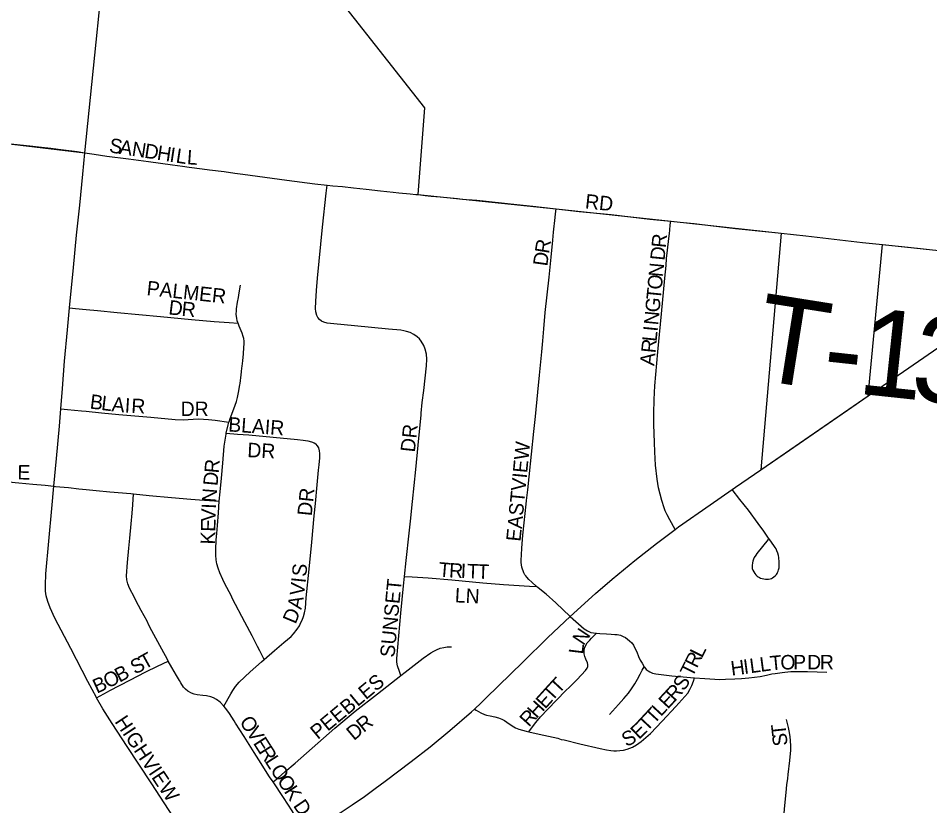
# Model space of a CAD drawing. Extents: x 1410790 to 1770854, y 448063 to 770588.
# Drawn here: x 1542563 to 1545713, y 671825 to 674545 of the extents above; entities that cross this region are included whole.
import ezdxf

# ---------------------------------------------------------------- set-up
doc = ezdxf.new("R2010")
doc.units = 0
for name, color, linetype in [('GM_X_City_Street', 7, 'Continuous'), ('GM_X_City_Street_Text', 7, 'Continuous'), ('GM_X_Corporation', 7, 'Continuous'), ('GM_X_State_Route', 7, 'Continuous'), ('GM_X_Township_Road', 7, 'Continuous'), ('GM_X_Township_Road_Text', 7, 'Continuous')]:
    doc.layers.add(name, color=color, linetype=linetype)

msp = doc.modelspace()

# ---------------------------------------------------------------- linework, layer by layer
at = {"layer": 'GM_X_City_Street'}
for points in [[(1542424.3, 674124.4), (1542526.2, 674112.9), (1542602.7, 674104.6), (1542643.8, 674100), (1542675.1, 674096.4), (1542709.6, 674092.3), (1542766, 674084.5), (1542793.5, 674080.4)], [(1542740.2, 673545), (1542753.7, 673684.4), (1542764.7, 673795.4), (1542775.9, 673899.7), (1542785.7, 674006.9), (1542793.5, 674080.4)], [(1542793.5, 674080.4), (1542825.6, 674075.9), (1542869.2, 674069.1), (1542943.6, 674059.4), (1543012.7, 674050.4), (1543096.5, 674038.9), (1543130.2, 674034.3), (1543153.3, 674031), (1543198.1, 674025.3), (1543224.4, 674022), (1543275, 674015.4), (1543311.2, 674010.5), (1543338.5, 674006.5), (1543490.7, 673986), (1543588.1, 673973.6), (1543630.3, 673968.9)], [(1543897.8, 672616.9), (1543903.9, 672672.7), (1543913.9, 672766.3), (1543918, 672808.3), (1543925, 672876.1), (1543936.3, 672986.2), (1543945.1, 673070.7), (1543955.4, 673175), (1543955.6, 673181.6), (1543959.1, 673217.6), (1543963.9, 673259.7), (1543973.3, 673344.7), (1543974.5, 673368.1), (1543973.1, 673385.1), (1543969.2, 673401.8), (1543964.1, 673414.6), (1543955.7, 673429.6), (1543949.2, 673437.9), (1543941.6, 673445.1), (1543930.2, 673453.1), (1543917.7, 673459.2), (1543904.7, 673463.4), (1543895.2, 673465.5), (1543884.8, 673467.3), (1543842.1, 673471.5), (1543724.8, 673482.5), (1543652.9, 673489.2), (1543630.6, 673492.2), (1543618.8, 673495.5), (1543610.7, 673499.3), (1543603.7, 673504.5), (1543598.3, 673511.1), (1543594.4, 673518.9), (1543591.5, 673530.6), (1543590.5, 673543.1), (1543590.8, 673567.2), (1543593, 673604.9), (1543597.3, 673647.1), (1543614, 673823.4), (1543627.1, 673940.6), (1543630.3, 673968.9)], [(1543630.3, 673968.9), (1543649.7, 673966.8), (1543683.2, 673963.5), (1543721, 673959.3), (1543765.1, 673954.6), (1543815.2, 673949.2), (1543858.8, 673944.4), (1543878.1, 673942.3), (1543917.1, 673938.4), (1543936.5, 673936.9), (1543944.3, 673936), (1543969.3, 673933), (1543990, 673931.1), (1544021.2, 673927.9), (1544045.1, 673925.8), (1544081.2, 673922.1), (1544098.5, 673920.4), (1544111.7, 673919.2), (1544131.9, 673918), (1544147.4, 673916.5), (1544169.3, 673914.5), (1544253.2, 673905.4), (1544341.1, 673895.6), (1544421.8, 673886.8)], [(1544354, 672582.4), (1544337.2, 672597.2), (1544327, 672607.1), (1544319.9, 672614.9), (1544316.6, 672619.2), (1544314, 672622.7), (1544310.3, 672629.7), (1544307.6, 672636.2), (1544305.5, 672641.9), (1544303, 672649.7), (1544301.7, 672656.8), (1544300.7, 672664.8), (1544300.8, 672667.9), (1544301, 672670.9), (1544301.1, 672673.6), (1544302.2, 672691.8), (1544303.6, 672715), (1544307.1, 672760.1), (1544311.4, 672802.5), (1544314.7, 672834.9), (1544318.2, 672866.7), (1544319.6, 672879.1), (1544323.7, 672916.5), (1544328.1, 672961.4), (1544345.1, 673117.3), (1544350.5, 673169.4), (1544358.9, 673254.1), (1544364.2, 673312.5), (1544371.8, 673393.2), (1544375.2, 673431.1), (1544378.6, 673472.9), (1544384.1, 673528.3), (1544397.3, 673650.8), (1544404.4, 673720.4), (1544409.8, 673779.2), (1544412.6, 673806.5), (1544417.9, 673857.1), (1544419.5, 673869.3), (1544421.8, 673886.8)], [(1544421.8, 673886.8), (1544500.9, 673878.2), (1544611.9, 673867.2), (1544745.6, 673851.8), (1544817.6, 673844.4)], [(1544832.8, 672779.4), (1544814.5, 672812.9), (1544805, 672830.2), (1544798.8, 672843.6), (1544794.5, 672854.2), (1544786.6, 672879.1), (1544775.6, 672923.7), (1544770.2, 672952.7), (1544765.5, 673001.5), (1544762.9, 673047.3), (1544761.1, 673080), (1544758.7, 673141.7), (1544758.9, 673181), (1544760.3, 673226.8), (1544761.9, 673253), (1544763.2, 673275.8), (1544765.7, 673315), (1544773, 673393.2), (1544786, 673523.8), (1544797.4, 673647.2), (1544801.5, 673691.7), (1544803.4, 673715.2), (1544807, 673744.1), (1544811.1, 673784.7), (1544813.1, 673801.5), (1544814.1, 673813.6), (1544816.1, 673831.4), (1544817.6, 673844.4)], [(1544817.6, 673844.4), (1544850, 673841.1), (1544899, 673835.8), (1544955.3, 673829.2), (1545041.7, 673818.9), (1545167.5, 673806.1), (1545198.7, 673802.6)], [(1543323.1, 673491.8), (1543322.3, 673494), (1543320, 673500.1), (1543317.8, 673509.5), (1543316.3, 673522.4), (1543316.9, 673535.3), (1543317.3, 673541.7), (1543320.4, 673564.3), (1543323.8, 673580.3), (1543326.5, 673596.5), (1543330.6, 673623.8)], [(1542710.2, 673196.4), (1542716, 673266.3), (1542723, 673361.2), (1542732.8, 673469), (1542740.2, 673545)], [(1542740.2, 673545), (1542760.9, 673543.1), (1542797.6, 673539.6), (1542836.3, 673535.9), (1542904.5, 673528.4), (1542979.3, 673521.4), (1543054.2, 673514.5), (1543161.6, 673504.4), (1543239.7, 673497.7), (1543291.9, 673494), (1543323.1, 673491.8)], [(1543290.9, 673149.7), (1543291.3, 673151.2), (1543295.3, 673162.7), (1543308.2, 673196.2), (1543316.8, 673221), (1543320.7, 673234.9), (1543324.5, 673252.2), (1543328.7, 673278.4), (1543329.6, 673284.1), (1543333.6, 673313.9), (1543334.4, 673323.4), (1543334.8, 673326.5), (1543337, 673344.8), (1543337.8, 673351), (1543339.3, 673363.4), (1543340.3, 673373), (1543341.2, 673385.8), (1543342.7, 673407.6), (1543343.4, 673420.2), (1543343.4, 673429.9), (1543342.3, 673439.4), (1543340.6, 673445.6), (1543336.7, 673457.9), (1543326.9, 673481.9), (1543323.1, 673491.8)], [(1542686, 672928.7), (1542694.9, 673024.7), (1542705.1, 673135.7), (1542710.2, 673196.4)], [(1542710.2, 673196.4), (1542733.2, 673194.1), (1542781, 673189.4), (1542797.1, 673188), (1542850.2, 673182.7), (1542910.5, 673176.9), (1543021.1, 673166.9), (1543104.8, 673159.5), (1543132.6, 673158.3), (1543184.5, 673161.4), (1543203, 673160.9), (1543220.3, 673159.6), (1543243, 673157.2), (1543290.9, 673149.7)], [(1543281.7, 673111.5), (1543288.4, 673140.8), (1543290.9, 673149.7)], [(1543257.7, 672877.1), (1543260.7, 672909.1), (1543265, 672956.6), (1543269.7, 673008.2), (1543275, 673066.9), (1543281.1, 673109), (1543281.7, 673111.5)], [(1543281.7, 673111.5), (1543320.2, 673109), (1543359.3, 673106.4), (1543528.4, 673090.4), (1543547.5, 673088.1), (1543563.9, 673085.4), (1543576.5, 673082.1), (1543585.5, 673078.4), (1543591, 673074.9)], [(1543413.3, 672330.3), (1543448, 672361.2), (1543480.6, 672388.5), (1543505.6, 672409.4), (1543514.5, 672419), (1543526.5, 672434.5), (1543534.6, 672447), (1543539.7, 672457.5), (1543543.6, 672466.1), (1543548.1, 672478.6), (1543552.1, 672491.1), (1543555, 672507.2), (1543558.1, 672543.1), (1543568.2, 672642.2), (1543577.3, 672735.2), (1543585.8, 672826.4), (1543590, 672869.4), (1543596.2, 672934.1), (1543600.9, 672984), (1543602.9, 673003.1), (1543604.8, 673026.5), (1543605.6, 673041.3), (1543604.5, 673051.5), (1543601.3, 673061.2), (1543597.4, 673067.8), (1543591, 673074.9)], [(1542260.4, 672756.6), (1542265.5, 672778.7), (1542280.4, 672849.4), (1542285.4, 672868.4), (1542291.3, 672883.7), (1542299.6, 672898.3), (1542309.9, 672912.2), (1542322, 672924.9), (1542335.4, 672936.2), (1542350, 672945.7), (1542365.5, 672953), (1542381.5, 672957.7), (1542396, 672958.7), (1542409.9, 672957.7), (1542423.6, 672956.3), (1542475.4, 672949.9), (1542552.5, 672942), (1542565.3, 672940.7), (1542613.7, 672936.1), (1542655.7, 672932), (1542686, 672928.7)], [(1542833.8, 672198.2), (1542833.1, 672199.4), (1542803.6, 672254.4), (1542744.6, 672367.7), (1542689.9, 672472.5), (1542673, 672508.3), (1542665, 672530.3), (1542659.9, 672549.8), (1542657.4, 672566.5), (1542656.6, 672586.7), (1542658.7, 672626.3), (1542678.8, 672851.7), (1542686, 672928.7)], [(1542686, 672928.7), (1542691.3, 672928.1), (1542736.5, 672923.8), (1542772.1, 672920.1), (1542798, 672917.7), (1542832.2, 672914.4), (1542879.2, 672909.7), (1542951.7, 672903.1), (1542961.6, 672902.1)], [(1543081.5, 672325), (1543081.2, 672325.6), (1543072.3, 672342.3), (1543066.1, 672353.4), (1543024.5, 672429.3), (1543014.7, 672449.2), (1543007.9, 672462.2), (1542987.5, 672499.8), (1542969.8, 672533.9), (1542964.2, 672544.5), (1542947.9, 672576.2), (1542941.4, 672592), (1542937.9, 672605.4), (1542936.9, 672619.3), (1542940.4, 672665.5), (1542945.2, 672714.5), (1542948.3, 672749.4), (1542952.7, 672799.1), (1542956.2, 672835.6), (1542958.5, 672864.5), (1542961.6, 672902.1)], [(1542961.6, 672902.1), (1543015.2, 672896.6), (1543092.4, 672889.8), (1543159.8, 672884.3), (1543189.2, 672882), (1543241.6, 672878.3), (1543257.7, 672877.1)], [(1545154.4, 672744.8), (1545115.2, 672696.3), (1545111.1, 672690.4), (1545106.4, 672682.6), (1545103.7, 672676.7), (1545101.5, 672670.1), (1545100, 672664.2), (1545098.7, 672654.5), (1545098.7, 672649.6), (1545099.3, 672644.8), (1545101.2, 672638.6), (1545104.3, 672632.6), (1545108, 672627.1), (1545112, 672622.5), (1545115.9, 672618.6), (1545119.7, 672615.6), (1545124.2, 672613.3), (1545128.3, 672611.5), (1545133.1, 672610), (1545139.2, 672608.7), (1545145.5, 672608.1), (1545150.5, 672607.9), (1545156, 672608.1), (1545161.4, 672609.2), (1545165.4, 672610.4), (1545169.8, 672612.5), (1545174.3, 672615.7), (1545178.3, 672619.1), (1545182.6, 672623.4), (1545185.4, 672627.7), (1545186.9, 672631), (1545188.8, 672635.1), (1545190.2, 672640.1), (1545191.9, 672646.8), (1545192.4, 672656.6), (1545192.5, 672665.9), (1545191.1, 672682.2), (1545190, 672689.4), (1545188.1, 672697.4), (1545184.7, 672705.8), (1545181.7, 672711.9), (1545178.2, 672717.6), (1545163.2, 672738.5), (1545155.4, 672749.1), (1545138.9, 672773.2), (1545120.1, 672799.9), (1545085.8, 672846.2), (1545056.9, 672883.3), (1545030, 672917.8)], [(1543413.3, 672330.3), (1543397.7, 672360.2), (1543390.2, 672374.7), (1543370.7, 672412.5), (1543346.2, 672458.9), (1543303.6, 672540.1), (1543298.3, 672551.8), (1543277, 672591.9), (1543269.6, 672606.4), (1543259, 672630), (1543253.6, 672645.3), (1543249.7, 672661.2), (1543247.3, 672674), (1543245.9, 672690.1), (1543245.9, 672709.7), (1543247.3, 672743.8), (1543248.6, 672765.8), (1543250.9, 672793.2), (1543254.6, 672837), (1543257.7, 672877.1)], [(1543885, 672275.4), (1543880.4, 672288.6), (1543873.7, 672308.1), (1543871.7, 672321), (1543871.7, 672333.8), (1543884.8, 672490.3), (1543894.3, 672584.8), (1543897.8, 672616.9)], [(1543897.8, 672616.9), (1543924.6, 672615.8), (1543979, 672612.3), (1544060.7, 672605), (1544168.3, 672594.9), (1544240.1, 672589.6), (1544329.8, 672584), (1544354, 672582.4)], [(1544469.8, 672478.8), (1544421, 672526.2), (1544386.6, 672555.9), (1544359.6, 672577.8), (1544354, 672582.4)], [(1544469.8, 672478.8), (1544518.4, 672435.9), (1544529.5, 672429.1), (1544541.4, 672423.9), (1544550.9, 672421.8), (1544561.4, 672420.9)], [(1544326.9, 672080.2), (1544347.1, 672106.9), (1544351.1, 672112.1), (1544367.9, 672132.2), (1544392.4, 672158.6), (1544454.4, 672221.9), (1544468.4, 672235.5), (1544493.8, 672261.1), (1544523.4, 672291.9), (1544528.3, 672299.7), (1544530.7, 672306.4), (1544531, 672312.8), (1544529.8, 672319.2), (1544524.3, 672331.1), (1544520.6, 672340.2), (1544518.8, 672349.8), (1544518.7, 672359.7), (1544520.1, 672369.4), (1544522.3, 672375.4), (1544529.3, 672387.3), (1544537.6, 672396.9), (1544543.7, 672403.9), (1544545.4, 672405.6), (1544561.4, 672420.9)], [(1544561.4, 672420.9), (1544573.1, 672419.9), (1544596, 672418.6), (1544611.6, 672418.1), (1544624.2, 672417.1), (1544632.9, 672416), (1544643.5, 672413.8), (1544653.4, 672409.9), (1544661, 672405.7), (1544668.2, 672400.8), (1544675.7, 672394.5), (1544682.8, 672387.8), (1544688.6, 672379.3), (1544692.9, 672371.4), (1544700, 672356.3), (1544706.1, 672341.1), (1544712, 672328.3), (1544718.4, 672317.2), (1544726.2, 672305)], [(1543885, 672275.4), (1543899.7, 672287), (1543962.1, 672334.8), (1543988.9, 672353.3), (1543999.1, 672359.5), (1544008.3, 672364.1), (1544021.2, 672368.9), (1544033.9, 672371.8), (1544045.3, 672373.4), (1544060, 672373.7)], [(1542833.8, 672198.2), (1542871.2, 672218.1), (1542879.9, 672222.7), (1542949, 672259.2), (1543003.7, 672287.9), (1543044.6, 672307.4), (1543081.5, 672325)], [(1543273.6, 672169.1), (1543260.6, 672182.6), (1543248.4, 672192.2), (1543237.5, 672198), (1543229, 672201.1), (1543213.7, 672204.2), (1543201, 672205.6), (1543181.3, 672207.8), (1543171.1, 672209.9), (1543161.3, 672213.5), (1543149.4, 672220.8), (1543141.2, 672227.3), (1543134.2, 672235.1), (1543124.8, 672249.3), (1543120.1, 672258), (1543110.3, 672274.6), (1543093.4, 672302.7), (1543081.5, 672325)], [(1543273.6, 672169.1), (1543297.9, 672211.7), (1543304.4, 672223.2), (1543313.7, 672236.6), (1543326.6, 672251.4), (1543364.5, 672287.5), (1543403.9, 672322), (1543413.3, 672330.3)], [(1544606.3, 672140.4), (1544637.1, 672174.4), (1544655.2, 672195.1), (1544671.1, 672214.2), (1544682.2, 672229.1), (1544693.9, 672246.1), (1544702.9, 672262), (1544712, 672279.5), (1544719.4, 672292.8), (1544726.2, 672305)], [(1544726.2, 672305), (1544726.9, 672303.9), (1544733.2, 672296), (1544739.6, 672291.2), (1544745.4, 672287.5), (1544755, 672283.2), (1544766.1, 672281.1), (1544821.7, 672274), (1544886.2, 672267.7), (1544899.7, 672266.7)], [(1543443.5, 671907.2), (1543460.8, 671921.9), (1543484.5, 671942), (1543520.1, 671971.8), (1543578.4, 672024.3), (1543657, 672093.3), (1543727.2, 672151.8), (1543804.7, 672212), (1543885, 672275.4)], [(1544326.9, 672080.2), (1544363, 672072), (1544427, 672058.1), (1544439.5, 672054.4), (1544449.1, 672052.2), (1544503.1, 672038.7), (1544573.4, 672022.7), (1544595.9, 672018.4), (1544610.6, 672016.1), (1544621.2, 672015.1), (1544630.7, 672015.1), (1544641.5, 672015.3), (1544654.4, 672016.8), (1544667, 672020.2), (1544685.1, 672027.6), (1544699.5, 672035.4), (1544715.4, 672046.8), (1544747.4, 672074.9), (1544788.4, 672117.3), (1544834.9, 672168.1), (1544876.6, 672214.2), (1544884, 672226.4), (1544890.4, 672240.2), (1544895.7, 672255.6), (1544899.7, 672266.7)], [(1544899.7, 672266.7), (1544935.1, 672264), (1544987.2, 672261.5), (1545006.8, 672261.9), (1545039.4, 672263.5), (1545062, 672264.9), (1545088, 672267.2), (1545126.8, 672271.3), (1545148.7, 672275.6), (1545157.9, 672277.8), (1545166.9, 672280.2), (1545178.7, 672282.4), (1545194.1, 672284.5), (1545203.2, 672285.5), (1545212.2, 672286.5), (1545233.1, 672288.8), (1545245, 672289), (1545260.2, 672289.2), (1545281.3, 672288.5), (1545290.1, 672288.3), (1545357.5, 672285.9)], [(1543244.7, 671556.3), (1543212.5, 671605.7), (1543187.4, 671644.3), (1543098.9, 671786.1), (1543022.3, 671904.2), (1542939.4, 672030.1), (1542887.5, 672109.6), (1542855.7, 672159.4), (1542833.8, 672198.2)], [(1543443.5, 671907.2), (1543431.5, 671925.4), (1543394.3, 671983.5), (1543378.5, 672008.6), (1543343.7, 672063.9), (1543313.7, 672110.7), (1543308.6, 672118.8), (1543292.7, 672143.4), (1543279.7, 672161.5), (1543273.7, 672169), (1543273.6, 672169.1)], [(1544139.4, 672159.2), (1544145.6, 672155.3), (1544161.5, 672145.6), (1544173.7, 672140.1), (1544181.1, 672137.9), (1544193.8, 672135.1), (1544210.2, 672132.3), (1544222.7, 672129), (1544234.5, 672124), (1544243.1, 672119.4), (1544259, 672108), (1544275.3, 672097.2), (1544281.2, 672094.5), (1544293.2, 672089.3), (1544318.3, 672082.2), (1544326.9, 672080.2)], [(1545206, 671757.5), (1545212.4, 671826.1), (1545216.3, 671871.1), (1545219, 671897.5), (1545221.7, 671919.6), (1545223, 671932.4), (1545228.7, 671981.1), (1545232.1, 672017.1), (1545232.6, 672030.3), (1545231.6, 672050.2), (1545230.2, 672063.2), (1545227.8, 672077.9), (1545224.4, 672095.5), (1545217.7, 672122.8)], [(1543560.1, 671728.4), (1543522.6, 671785.5), (1543509.3, 671807.2), (1543479.2, 671853), (1543443.5, 671907.2)]]:
    msp.add_lwpolyline(points, dxfattribs=at)
at = {"layer": 'GM_X_Corporation'}
for points in [[(1539306.9, 669360.4), (1539561.7, 669640), (1539665.1, 670134.4), (1539737.9, 670411.3), (1539895.6, 671623.3), (1540515.2, 671577.1), (1540539.5, 672053.2), (1541851.7, 671974.3), (1541994.7, 672590.2), (1542035.7, 672789.2), (1542104.6, 672593.8), (1542424.3, 674124.4), (1542793.5, 674080.4), (1542881.3, 674947.5)], [(1543553.6, 674761.5), (1543966.7, 674235.6), (1543944.2, 673936), (1544421.8, 673886.8), (1544819.5, 673844.2), (1545198.7, 673802.6), (1545128.5, 672984.9), (1545500.1, 673241), (1545549.1, 673763.4), (1546046.6, 673710.8)]]:
    msp.add_lwpolyline(points, dxfattribs=at)
at = {"layer": 'GM_X_State_Route'}
for points in [[(1545500.2, 673241), (1545847.3, 673481), (1546048.9, 673620.9), (1546130.5, 673680), (1546417.4, 673877.8), (1546712.6, 674084.9), (1546783.9, 674134.7), (1546878.3, 674201.5), (1546985.4, 674276.5), (1547064.3, 674330.7), (1547140, 674382.1), (1547216.7, 674432.8), (1547287.6, 674478.5), (1547347.9, 674516.3), (1547410.9, 674555.9), (1547481.3, 674598.3), (1547572.3, 674650.8), (1547701.5, 674722.5), (1547811, 674783.8)], [(1545128.4, 672984.9), (1545228.5, 673053.8), (1545443.5, 673202.3), (1545500.2, 673241)], [(1544162.4, 672180.9), (1544180.1, 672197.6), (1544307.1, 672320.8), (1544393, 672406.7), (1544469.8, 672478.8), (1544557.8, 672558), (1544614.7, 672607.7), (1544693.1, 672672.4), (1544768.1, 672731.1), (1544832.8, 672779.4), (1544844.4, 672788), (1544953.3, 672864.7), (1545030, 672917.8), (1545041.7, 672925.9), (1545128.4, 672984.9)], [(1542701.3, 671279.6), (1543158.5, 671512.9), (1543243.6, 671555.7), (1543244.7, 671556.3), (1543290, 671578.7), (1543330.4, 671600), (1543372.9, 671622.1), (1543411.6, 671642.9), (1543446.3, 671662.5), (1543479.7, 671681.6), (1543560.1, 671728.4), (1543626.1, 671768), (1543675.1, 671800.3), (1543716.6, 671827.9), (1543758.9, 671856.8), (1543796.2, 671884.1), (1543831, 671910.1), (1543921.1, 671977.5), (1543986.1, 672028.2), (1544054.8, 672084.8), (1544128.6, 672149), (1544139.4, 672159.2), (1544162.4, 672180.9)]]:
    msp.add_lwpolyline(points, dxfattribs=at)
at = {"layer": 'GM_X_Township_Road'}
for points in [[(1545198.7, 673802.6), (1545284.1, 673793.6), (1545362.7, 673784.9), (1545480.3, 673771.1), (1545549.1, 673763.4)], [(1545549.1, 673763.4), (1545637.5, 673754.7), (1545944.2, 673721.6), (1546032.6, 673712.7), (1546046.5, 673710.8), (1546058.5, 673708.3), (1546073.1, 673704.6), (1546112, 673689.9), (1546130.5, 673680)]]:
    msp.add_lwpolyline(points, dxfattribs=at)

# ---------------------------------------------------------------- texts
at = {"layer": 'GM_X_City_Street_Text'}
for s, rotation, p in [('S', 351.2788, (1542874.9, 674082.4)), ('A', 351.2671, (1542909.7, 674077)), ('N', 351.2455, (1542953.2, 674070.3)), ('D', 351.2734, (1542996.7, 674063.7)), ('H', 351.2734, (1543040.2, 674057)), ('I', 351.2851, (1543083.7, 674050.3)), ('L', 351.2788, (1543105.5, 674047)), ('L', 356.0641, (1543144.8, 674041.1)), ('RD', 353.9946, (1544520, 673888.8)), ('R', 80.8411, (1544396.8, 673730.2)), ('R', 84.3933, (1544800.4, 673750.6)), ('D', 84.396, (1544796.1, 673706.8)), ('D', 82.1728, (1544390.9, 673686.9)), ('N', 84.396, (1544790.5, 673649.9)), ('O', 84.3946, (1544786.2, 673606.1)), ('PALMER', 353.8845, (1543005, 673589.1)), ('T', 84.39, (1544782.8, 673571)), ('D', 353.0105, (1543080.5, 673522.8)), ('R', 354.9748, (1543126, 673517.2)), ('G', 84.396, (1544778.5, 673527.3)), ('N', 84.396, (1544774.2, 673483.5)), ('L', 84.3941, (1544768.6, 673426.5)), ('I', 84.3938, (1544772.1, 673461.6)), ('R', 84.3933, (1544764.8, 673387.1)), ('A', 84.396, (1544760.5, 673343.3)), ('B', 352.89, (1542808.7, 673197.4)), ('L', 352.8966, (1542847.9, 673192.5)), ('A', 354.3437, (1542884.2, 673188)), ('I', 356.415, (1542930, 673183.5)), ('R', 357.1171, (1542952.6, 673182.1)), ('DR', 0, (1543124.2, 673171.1)), ('BLAIR', 355.9184, (1543287.5, 673118.2)), ('DR', 83.9889, (1543933.3, 673044.5)), ('DR', 357.1392, (1543353.7, 673029.5)), ('EASTVIEW', 84.4471, (1544298.5, 672736.2)), ('R', 84.8089, (1543255.5, 672972.1)), ('E', 358.8262, (1542559.7, 672952.4)), ('D', 84.8135, (1543251.5, 672928.3)), ('N', 85.6465, (1543247, 672871.5)), ('DR', 84.2872, (1543576.9, 672824.4)), ('I', 87.5959, (1543246.1, 672849.9)), ('V', 88.2786, (1543244.8, 672806.1)), ('E', 88.2826, (1543243.8, 672770.9)), ('K', 88.2838, (1543242.5, 672727)), ('S', 84.0882, (1543557.9, 672614.8)), ('T', 355.0764, (1544013.9, 672617)), ('R', 356.8192, (1544050.6, 672613.9)), ('I', 357.8635, (1544091.2, 672611.7)), ('T', 357.9508, (1544113.2, 672610.8)), ('T', 357.9508, (1544148.4, 672609.6)), ('I', 84.0938, (1543555.7, 672592.9)), ('SUNSET', 84.6101, (1543862.8, 672335.8)), ('V', 83.5087, (1543550.6, 672548.7)), ('LN', 356.9776, (1544070.7, 672527.9)), ('A', 78.417, (1543541, 672500.8)), ('D', 67.3768, (1543521, 672450.1)), ('N', 56.3887, (1544516.3, 672375.9)), ('T', 29.0567, (1542999.2, 672294.5)), ('L', 82.9868, (1544514.1, 672346.7)), ('R', 63.4437, (1544907.8, 672297.6)), ('L', 63.4349, (1544925.5, 672333)), ('S', 27.0294, (1542966.1, 672277.5)), ('T', 63.3128, (1544891.9, 672266.1)), ('H', 7.6293, (1545028.2, 672274)), ('I', 7.629, (1545071.8, 672279.8)), ('L', 7.6181, (1545093.6, 672282.8)), ('L', 7.6429, (1545128.5, 672287.4)), ('T', 5.4727, (1545162.9, 672292.1)), ('O', 0.9399, (1545196.9, 672295.4)), ('P', 0, (1545240.6, 672296.1)), ('D', 0, (1545289, 672296.1)), ('R', 0, (1545333, 672296.1)), ('B', 27.9198, (1542912.6, 672249.7)), ('B', 24.6208, (1542834.6, 672211.7)), ('O', 27.0813, (1542872.7, 672229.3)), ('PEEBLES', 39.5603, (1543597.8, 672051.9)), ('T', 47.0868, (1544430.4, 672209)), ('S', 56.5387, (1544863.2, 672218.5)), ('T', 47.9206, (1544407, 672183)), ('R', 47.4135, (1544831.1, 672182.5)), ('E', 47.9092, (1544383.4, 672156.9)), ('E', 47.4157, (1544807.3, 672156.6)), ('H', 47.9185, (1544353.9, 672124.2)), ('T', 47.4412, (1544759.7, 672104.7)), ('L', 47.4157, (1544783.5, 672130.7)), ('HIGHVIEW', 303.4672, (1542894.5, 672115.8)), ('O', 302.5383, (1543325.8, 672115.7)), ('R', 38.5726, (1543756.3, 672076.1)), ('R', 47.9207, (1544327.4, 672094.8)), ('T', 47.0694, (1544735.4, 672078.7)), ('V', 302.5383, (1543349.4, 672078.6)), ('D', 39.7146, (1543722.7, 672048.1)), ('E', 43.6785, (1544707.7, 672052.1)), ('T', 96.0505, (1545217.9, 672069)), ('S', 28.1657, (1544664.7, 672026.8)), ('S', 97.6028, (1545222.5, 672034.4)), ('E', 302.5267, (1543373.1, 672041.5)), ('R', 302.5336, (1543392, 672011.9)), ('L', 302.5383, (1543413.3, 671978.5)), ('O', 302.5383, (1543432.3, 671948.8)), ('O', 302.5383, (1543455.9, 671911.7)), ('K', 302.529, (1543479.6, 671874.6)), ('D', 304.1988, (1543511.2, 671825.1))]:
    msp.add_text(s, height=50, rotation=rotation, dxfattribs=at).set_placement(p)
at = {"layer": 'GM_X_Township_Road_Text'}
for s, rotation, p in [('T', 350.9889, (1545097.2, 673299.9)), ('1', 353.9043, (1545457.8, 673249.3)), ('3', 353.1613, (1545640.6, 673229.8)), ('-', 353.8492, (1545335, 673262.6))]:
    msp.add_text(s, height=300, rotation=rotation, dxfattribs=at).set_placement(p)

doc.saveas('drawing.dxf')
